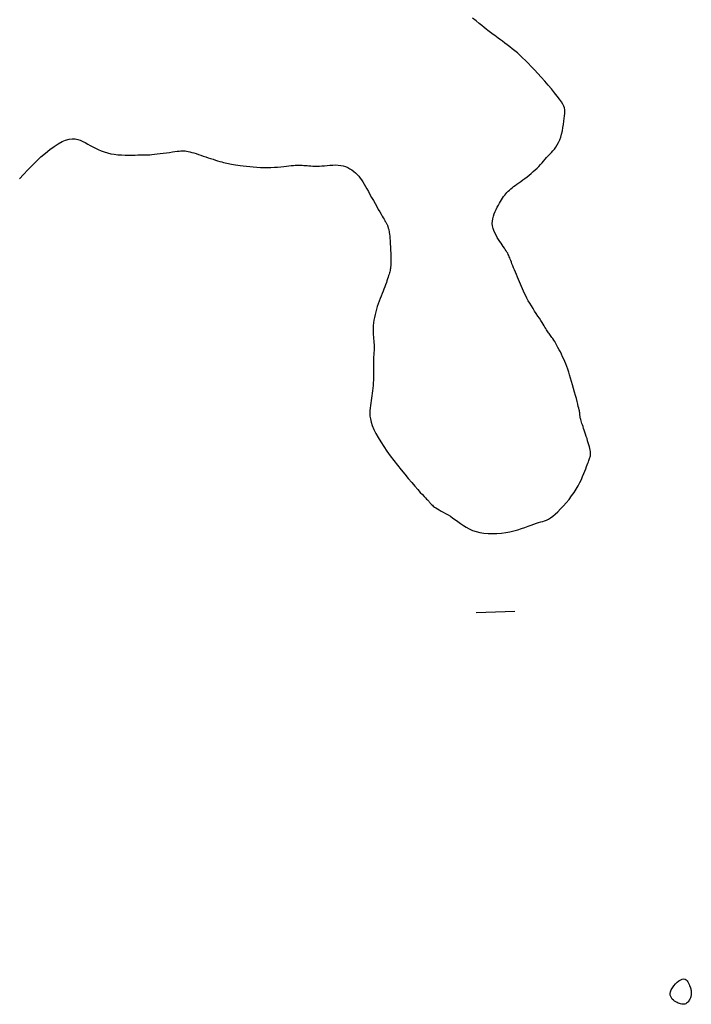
# Model space of a CAD drawing. Header units: millimetres. Extents: x 32690613 to 32693367, y 5343692 to 5344708.
# Tile 348 of 656: x 32692872 to 32692889, y 5343853 to 5343878. Entities that reach past the tile are written whole.
import ezdxf

# ---------------------------------------------------------------- set-up
doc = ezdxf.new("R2010")
doc.units = ezdxf.units.MM
doc.header["$LTSCALE"] = 20
doc.layers.add('02-DGM_HL_493.00', color=102, linetype='Continuous')

msp = doc.modelspace()

# ---------------------------------------------------------------- linework, layer by layer
at = {"layer": '02-DGM_HL_493.00', "elevation": 493, "flags": 128}
for points in [[(32692872.024, 5343873.92), (32692872.127, 5343874.036), (32692872.235, 5343874.153), (32692872.347, 5343874.269), (32692872.46, 5343874.38), (32692872.575, 5343874.487), (32692872.689, 5343874.586), (32692872.802, 5343874.677), (32692872.912, 5343874.757), (32692873.017, 5343874.826), (32692873.118, 5343874.881), (32692873.211, 5343874.922), (32692873.298, 5343874.946), (32692873.378, 5343874.956), (32692873.452, 5343874.953), (32692873.522, 5343874.94), (32692873.588, 5343874.918), (32692873.653, 5343874.889), (32692873.716, 5343874.856), (32692873.78, 5343874.82), (32692873.845, 5343874.783), (32692873.911, 5343874.747), (32692873.979, 5343874.711), (32692874.051, 5343874.677), (32692874.125, 5343874.645), (32692874.203, 5343874.616), (32692874.285, 5343874.591), (32692874.372, 5343874.571), (32692874.463, 5343874.556), (32692874.557, 5343874.546), (32692874.652, 5343874.539), (32692874.746, 5343874.536), (32692874.837, 5343874.535), (32692874.922, 5343874.535), (32692875, 5343874.537), (32692875.068, 5343874.538), (32692875.125, 5343874.538), (32692875.173, 5343874.538), (32692875.215, 5343874.538), (32692875.254, 5343874.538), (32692875.292, 5343874.539), (32692875.333, 5343874.541), (32692875.379, 5343874.544), (32692875.433, 5343874.549), (32692875.497, 5343874.556), (32692875.569, 5343874.564), (32692875.646, 5343874.574), (32692875.726, 5343874.584), (32692875.807, 5343874.595), (32692875.886, 5343874.606), (32692875.96, 5343874.616), (32692876.027, 5343874.626), (32692876.085, 5343874.634), (32692876.134, 5343874.64), (32692876.177, 5343874.644), (32692876.217, 5343874.647), (32692876.253, 5343874.647), (32692876.29, 5343874.645), (32692876.327, 5343874.639), (32692876.368, 5343874.631), (32692876.413, 5343874.62), (32692876.463, 5343874.606), (32692876.517, 5343874.59), (32692876.574, 5343874.572), (32692876.633, 5343874.552), (32692876.695, 5343874.531), (32692876.758, 5343874.51), (32692876.821, 5343874.488), (32692876.884, 5343874.467), (32692876.947, 5343874.446), (32692877.008, 5343874.426), (32692877.068, 5343874.407), (32692877.126, 5343874.389), (32692877.181, 5343874.373), (32692877.233, 5343874.358), (32692877.28, 5343874.345), (32692877.324, 5343874.334), (32692877.365, 5343874.324), (32692877.405, 5343874.316), (32692877.445, 5343874.308), (32692877.488, 5343874.301), (32692877.534, 5343874.294), (32692877.586, 5343874.287), (32692877.644, 5343874.278), (32692877.711, 5343874.269), (32692877.786, 5343874.259), (32692877.867, 5343874.248), (32692877.952, 5343874.238), (32692878.042, 5343874.23), (32692878.134, 5343874.222), (32692878.227, 5343874.217), (32692878.32, 5343874.214), (32692878.411, 5343874.214), (32692878.501, 5343874.217), (32692878.588, 5343874.222), (32692878.672, 5343874.228), (32692878.753, 5343874.236), (32692878.829, 5343874.244), (32692878.899, 5343874.251), (32692878.965, 5343874.258), (32692879.024, 5343874.264), (32692879.078, 5343874.269), (32692879.128, 5343874.272), (32692879.174, 5343874.274), (32692879.218, 5343874.275), (32692879.26, 5343874.275), (32692879.302, 5343874.274), (32692879.344, 5343874.271), (32692879.387, 5343874.268), (32692879.431, 5343874.263), (32692879.478, 5343874.259), (32692879.526, 5343874.255), (32692879.577, 5343874.252), (32692879.631, 5343874.25), (32692879.688, 5343874.25), (32692879.749, 5343874.252), (32692879.813, 5343874.256), (32692879.88, 5343874.262), (32692879.949, 5343874.269), (32692880.02, 5343874.275), (32692880.091, 5343874.279), (32692880.161, 5343874.281), (32692880.23, 5343874.278), (32692880.297, 5343874.271), (32692880.361, 5343874.257), (32692880.422, 5343874.238), (32692880.48, 5343874.214), (32692880.535, 5343874.185), (32692880.587, 5343874.152), (32692880.636, 5343874.116), (32692880.681, 5343874.076), (32692880.723, 5343874.034), (32692880.763, 5343873.99), (32692880.8, 5343873.943), (32692880.835, 5343873.894), (32692880.869, 5343873.842), (32692880.903, 5343873.786), (32692880.938, 5343873.726), (32692880.974, 5343873.662), (32692881.012, 5343873.593), (32692881.052, 5343873.519), (32692881.095, 5343873.442), (32692881.138, 5343873.363), (32692881.181, 5343873.285), (32692881.224, 5343873.209), (32692881.264, 5343873.137), (32692881.302, 5343873.07), (32692881.336, 5343873.01), (32692881.366, 5343872.96), (32692881.391, 5343872.917), (32692881.413, 5343872.882), (32692881.431, 5343872.853), (32692881.446, 5343872.828), (32692881.459, 5343872.808), (32692881.47, 5343872.79), (32692881.479, 5343872.774), (32692881.487, 5343872.759), (32692881.493, 5343872.745), (32692881.499, 5343872.731), (32692881.505, 5343872.716), (32692881.51, 5343872.702), (32692881.514, 5343872.688), (32692881.519, 5343872.672), (32692881.524, 5343872.656), (32692881.529, 5343872.639), (32692881.534, 5343872.62), (32692881.539, 5343872.597), (32692881.545, 5343872.57), (32692881.55, 5343872.537), (32692881.556, 5343872.497), (32692881.561, 5343872.448), (32692881.566, 5343872.391), (32692881.571, 5343872.324), (32692881.575, 5343872.249), (32692881.58, 5343872.169), (32692881.583, 5343872.087), (32692881.586, 5343872.005), (32692881.588, 5343871.926), (32692881.589, 5343871.852), (32692881.59, 5343871.787), (32692881.589, 5343871.733), (32692881.587, 5343871.687), (32692881.584, 5343871.649), (32692881.58, 5343871.616), (32692881.575, 5343871.587), (32692881.568, 5343871.559), (32692881.561, 5343871.531), (32692881.552, 5343871.501), (32692881.542, 5343871.467), (32692881.531, 5343871.43), (32692881.519, 5343871.389), (32692881.505, 5343871.345), (32692881.49, 5343871.298), (32692881.473, 5343871.249), (32692881.454, 5343871.196), (32692881.434, 5343871.142), (32692881.412, 5343871.085), (32692881.388, 5343871.027), (32692881.364, 5343870.966), (32692881.339, 5343870.904), (32692881.313, 5343870.84), (32692881.288, 5343870.774), (32692881.264, 5343870.707), (32692881.241, 5343870.638), (32692881.22, 5343870.568), (32692881.2, 5343870.497), (32692881.182, 5343870.425), (32692881.167, 5343870.354), (32692881.154, 5343870.283), (32692881.144, 5343870.215), (32692881.137, 5343870.148), (32692881.132, 5343870.084), (32692881.131, 5343870.022), (32692881.132, 5343869.964), (32692881.136, 5343869.908), (32692881.14, 5343869.855), (32692881.145, 5343869.802), (32692881.15, 5343869.751), (32692881.155, 5343869.701), (32692881.157, 5343869.651), (32692881.158, 5343869.601), (32692881.158, 5343869.55), (32692881.156, 5343869.499), (32692881.153, 5343869.446), (32692881.15, 5343869.392), (32692881.146, 5343869.336), (32692881.143, 5343869.278), (32692881.141, 5343869.217), (32692881.14, 5343869.153), (32692881.139, 5343869.086), (32692881.14, 5343869.017), (32692881.14, 5343868.948), (32692881.14, 5343868.877), (32692881.139, 5343868.806), (32692881.138, 5343868.736), (32692881.135, 5343868.666), (32692881.13, 5343868.598), (32692881.125, 5343868.531), (32692881.118, 5343868.465), (32692881.11, 5343868.4), (32692881.101, 5343868.336), (32692881.091, 5343868.273), (32692881.082, 5343868.209), (32692881.072, 5343868.146), (32692881.062, 5343868.083), (32692881.053, 5343868.019), (32692881.048, 5343867.953), (32692881.046, 5343867.885), (32692881.051, 5343867.812), (32692881.062, 5343867.736), (32692881.082, 5343867.653), (32692881.111, 5343867.564), (32692881.151, 5343867.468), (32692881.202, 5343867.366), (32692881.262, 5343867.258), (32692881.33, 5343867.145), (32692881.405, 5343867.029), (32692881.486, 5343866.91), (32692881.573, 5343866.79), (32692881.663, 5343866.668), (32692881.757, 5343866.547), (32692881.852, 5343866.428), (32692881.946, 5343866.312), (32692882.038, 5343866.202), (32692882.126, 5343866.098), (32692882.208, 5343866.003), (32692882.282, 5343865.918), (32692882.347, 5343865.846), (32692882.401, 5343865.787), (32692882.445, 5343865.739), (32692882.481, 5343865.702), (32692882.509, 5343865.673), (32692882.532, 5343865.65), (32692882.55, 5343865.632), (32692882.565, 5343865.616), (32692882.578, 5343865.601), (32692882.591, 5343865.585), (32692882.605, 5343865.569), (32692882.62, 5343865.551), (32692882.638, 5343865.532), (32692882.658, 5343865.512), (32692882.683, 5343865.49), (32692882.712, 5343865.468), (32692882.747, 5343865.445), (32692882.788, 5343865.42), (32692882.834, 5343865.394), (32692882.886, 5343865.365), (32692882.941, 5343865.335), (32692883, 5343865.302), (32692883.062, 5343865.267), (32692883.125, 5343865.228), (32692883.189, 5343865.185), (32692883.253, 5343865.139), (32692883.319, 5343865.091), (32692883.387, 5343865.041), (32692883.457, 5343864.992), (32692883.531, 5343864.946), (32692883.61, 5343864.903), (32692883.695, 5343864.865), (32692883.786, 5343864.833), (32692883.885, 5343864.81), (32692883.989, 5343864.794), (32692884.098, 5343864.785), (32692884.21, 5343864.783), (32692884.323, 5343864.787), (32692884.436, 5343864.797), (32692884.548, 5343864.812), (32692884.656, 5343864.831), (32692884.76, 5343864.855), (32692884.859, 5343864.883), (32692884.953, 5343864.912), (32692885.042, 5343864.942), (32692885.125, 5343864.972), (32692885.202, 5343865), (32692885.274, 5343865.026), (32692885.339, 5343865.049), (32692885.397, 5343865.067), (32692885.451, 5343865.083), (32692885.502, 5343865.097), (32692885.551, 5343865.114), (32692885.599, 5343865.133), (32692885.649, 5343865.158), (32692885.703, 5343865.19), (32692885.76, 5343865.232), (32692885.824, 5343865.284), (32692885.892, 5343865.347), (32692885.963, 5343865.417), (32692886.036, 5343865.495), (32692886.109, 5343865.578), (32692886.179, 5343865.664), (32692886.246, 5343865.752), (32692886.308, 5343865.841), (32692886.364, 5343865.929), (32692886.414, 5343866.016), (32692886.458, 5343866.099), (32692886.497, 5343866.18), (32692886.531, 5343866.257), (32692886.561, 5343866.329), (32692886.588, 5343866.395), (32692886.611, 5343866.456), (32692886.632, 5343866.51), (32692886.65, 5343866.557), (32692886.666, 5343866.599), (32692886.679, 5343866.636), (32692886.691, 5343866.668), (32692886.702, 5343866.696), (32692886.711, 5343866.721), (32692886.718, 5343866.744), (32692886.725, 5343866.764), (32692886.73, 5343866.783), (32692886.733, 5343866.802), (32692886.735, 5343866.822), (32692886.736, 5343866.844), (32692886.734, 5343866.869), (32692886.73, 5343866.898), (32692886.723, 5343866.933), (32692886.714, 5343866.973), (32692886.703, 5343867.018), (32692886.69, 5343867.068), (32692886.675, 5343867.12), (32692886.659, 5343867.175), (32692886.643, 5343867.23), (32692886.625, 5343867.286), (32692886.607, 5343867.341), (32692886.59, 5343867.394), (32692886.572, 5343867.445), (32692886.556, 5343867.493), (32692886.54, 5343867.539), (32692886.525, 5343867.582), (32692886.511, 5343867.622), (32692886.499, 5343867.658), (32692886.489, 5343867.691), (32692886.481, 5343867.72), (32692886.475, 5343867.746), (32692886.47, 5343867.769), (32692886.467, 5343867.789), (32692886.464, 5343867.808), (32692886.462, 5343867.826), (32692886.461, 5343867.843), (32692886.459, 5343867.859), (32692886.457, 5343867.877), (32692886.454, 5343867.895), (32692886.451, 5343867.917), (32692886.446, 5343867.943), (32692886.439, 5343867.974), (32692886.43, 5343868.013), (32692886.419, 5343868.06), (32692886.405, 5343868.116), (32692886.388, 5343868.184), (32692886.369, 5343868.26), (32692886.347, 5343868.343), (32692886.323, 5343868.43), (32692886.299, 5343868.521), (32692886.273, 5343868.612), (32692886.247, 5343868.702), (32692886.221, 5343868.788), (32692886.196, 5343868.87), (32692886.171, 5343868.946), (32692886.146, 5343869.018), (32692886.121, 5343869.087), (32692886.095, 5343869.153), (32692886.07, 5343869.216), (32692886.043, 5343869.279), (32692886.015, 5343869.34), (32692885.986, 5343869.402), (32692885.956, 5343869.462), (32692885.926, 5343869.521), (32692885.895, 5343869.578), (32692885.866, 5343869.632), (32692885.837, 5343869.683), (32692885.81, 5343869.729), (32692885.784, 5343869.77), (32692885.761, 5343869.806), (32692885.739, 5343869.838), (32692885.72, 5343869.865), (32692885.701, 5343869.89), (32692885.684, 5343869.913), (32692885.667, 5343869.936), (32692885.651, 5343869.958), (32692885.634, 5343869.981), (32692885.617, 5343870.007), (32692885.6, 5343870.035), (32692885.581, 5343870.066), (32692885.56, 5343870.099), (32692885.537, 5343870.137), (32692885.512, 5343870.178), (32692885.484, 5343870.224), (32692885.452, 5343870.275), (32692885.416, 5343870.33), (32692885.377, 5343870.389), (32692885.336, 5343870.452), (32692885.294, 5343870.517), (32692885.252, 5343870.583), (32692885.21, 5343870.65), (32692885.169, 5343870.717), (32692885.131, 5343870.783), (32692885.096, 5343870.846), (32692885.064, 5343870.908), (32692885.034, 5343870.969), (32692885.005, 5343871.028), (32692884.979, 5343871.088), (32692884.953, 5343871.147), (32692884.927, 5343871.207), (32692884.902, 5343871.268), (32692884.875, 5343871.33), (32692884.849, 5343871.393), (32692884.823, 5343871.455), (32692884.798, 5343871.516), (32692884.773, 5343871.576), (32692884.75, 5343871.632), (32692884.729, 5343871.685), (32692884.71, 5343871.734), (32692884.694, 5343871.777), (32692884.679, 5343871.816), (32692884.666, 5343871.851), (32692884.654, 5343871.884), (32692884.641, 5343871.915), (32692884.628, 5343871.944), (32692884.614, 5343871.974), (32692884.599, 5343872.004), (32692884.581, 5343872.035), (32692884.56, 5343872.068), (32692884.538, 5343872.103), (32692884.513, 5343872.14), (32692884.487, 5343872.179), (32692884.459, 5343872.221), (32692884.429, 5343872.265), (32692884.397, 5343872.313), (32692884.364, 5343872.363), (32692884.331, 5343872.416), (32692884.3, 5343872.471), (32692884.27, 5343872.529), (32692884.245, 5343872.588), (32692884.224, 5343872.648), (32692884.21, 5343872.71), (32692884.203, 5343872.772), (32692884.205, 5343872.835), (32692884.214, 5343872.897), (32692884.23, 5343872.959), (32692884.251, 5343873.02), (32692884.276, 5343873.08), (32692884.303, 5343873.137), (32692884.332, 5343873.193), (32692884.361, 5343873.245), (32692884.389, 5343873.295), (32692884.416, 5343873.342), (32692884.442, 5343873.385), (32692884.468, 5343873.427), (32692884.495, 5343873.466), (32692884.522, 5343873.503), (32692884.55, 5343873.538), (32692884.579, 5343873.571), (32692884.61, 5343873.603), (32692884.643, 5343873.633), (32692884.677, 5343873.663), (32692884.714, 5343873.694), (32692884.753, 5343873.724), (32692884.795, 5343873.755), (32692884.839, 5343873.788), (32692884.886, 5343873.822), (32692884.936, 5343873.858), (32692884.989, 5343873.896), (32692885.043, 5343873.936), (32692885.097, 5343873.978), (32692885.152, 5343874.021), (32692885.206, 5343874.064), (32692885.258, 5343874.109), (32692885.308, 5343874.154), (32692885.356, 5343874.199), (32692885.4, 5343874.245), (32692885.443, 5343874.29), (32692885.484, 5343874.336), (32692885.524, 5343874.381), (32692885.564, 5343874.426), (32692885.603, 5343874.47), (32692885.643, 5343874.513), (32692885.683, 5343874.557), (32692885.724, 5343874.6), (32692885.764, 5343874.644), (32692885.803, 5343874.691), (32692885.841, 5343874.742), (32692885.877, 5343874.797), (32692885.91, 5343874.857), (32692885.94, 5343874.924), (32692885.966, 5343874.997), (32692885.989, 5343875.077), (32692886.008, 5343875.159), (32692886.024, 5343875.243), (32692886.038, 5343875.326), (32692886.049, 5343875.405), (32692886.058, 5343875.48), (32692886.064, 5343875.547), (32692886.069, 5343875.605), (32692886.071, 5343875.657), (32692886.068, 5343875.705), (32692886.059, 5343875.751), (32692886.043, 5343875.799), (32692886.018, 5343875.85), (32692885.983, 5343875.908), (32692885.936, 5343875.976), (32692885.877, 5343876.054), (32692885.808, 5343876.142), (32692885.729, 5343876.238), (32692885.645, 5343876.337), (32692885.556, 5343876.439), (32692885.466, 5343876.541), (32692885.377, 5343876.64), (32692885.29, 5343876.734), (32692885.207, 5343876.821), (32692885.129, 5343876.901), (32692885.055, 5343876.975), (32692884.984, 5343877.043), (32692884.915, 5343877.106), (32692884.848, 5343877.166), (32692884.783, 5343877.222), (32692884.718, 5343877.275), (32692884.654, 5343877.326), (32692884.59, 5343877.375), (32692884.528, 5343877.422), (32692884.468, 5343877.466), (32692884.411, 5343877.507), (32692884.357, 5343877.545), (32692884.308, 5343877.58), (32692884.264, 5343877.612), (32692884.225, 5343877.64), (32692884.19, 5343877.666), (32692884.156, 5343877.691), (32692884.121, 5343877.718), (32692884.084, 5343877.748), (32692884.041, 5343877.782), (32692883.991, 5343877.822), (32692883.932, 5343877.87), (32692883.862, 5343877.926), (32692883.783, 5343877.99), (32692883.697, 5343878.059)], [(32692883.784, 5343862.748), (32692884.784, 5343862.787)]]:
    msp.add_lwpolyline(points, dxfattribs=at)
msp.add_lwpolyline([(32692889.098, 5343853.306), (32692889.135, 5343853.31), (32692889.168, 5343853.302), (32692889.196, 5343853.285), (32692889.22, 5343853.261), (32692889.241, 5343853.232), (32692889.259, 5343853.2), (32692889.274, 5343853.166), (32692889.287, 5343853.134), (32692889.298, 5343853.105), (32692889.306, 5343853.079), (32692889.314, 5343853.055), (32692889.319, 5343853.033), (32692889.324, 5343853.012), (32692889.327, 5343852.993), (32692889.329, 5343852.975), (32692889.33, 5343852.957), (32692889.33, 5343852.939), (32692889.329, 5343852.921), (32692889.328, 5343852.903), (32692889.325, 5343852.885), (32692889.321, 5343852.866), (32692889.316, 5343852.846), (32692889.309, 5343852.826), (32692889.3, 5343852.805), (32692889.289, 5343852.784), (32692889.277, 5343852.762), (32692889.263, 5343852.741), (32692889.247, 5343852.72), (32692889.229, 5343852.702), (32692889.209, 5343852.686), (32692889.188, 5343852.672), (32692889.164, 5343852.663), (32692889.139, 5343852.657), (32692889.113, 5343852.656), (32692889.084, 5343852.658), (32692889.055, 5343852.664), (32692889.025, 5343852.673), (32692888.994, 5343852.685), (32692888.962, 5343852.701), (32692888.93, 5343852.719), (32692888.898, 5343852.74), (32692888.868, 5343852.764), (32692888.84, 5343852.791), (32692888.817, 5343852.821), (32692888.799, 5343852.854), (32692888.788, 5343852.892), (32692888.786, 5343852.933), (32692888.795, 5343852.978), (32692888.814, 5343853.027), (32692888.843, 5343853.079), (32692888.879, 5343853.13), (32692888.92, 5343853.179), (32692888.965, 5343853.223), (32692889.011, 5343853.26), (32692889.056, 5343853.289)], close=True, dxfattribs=at)

doc.saveas('drawing.dxf')
